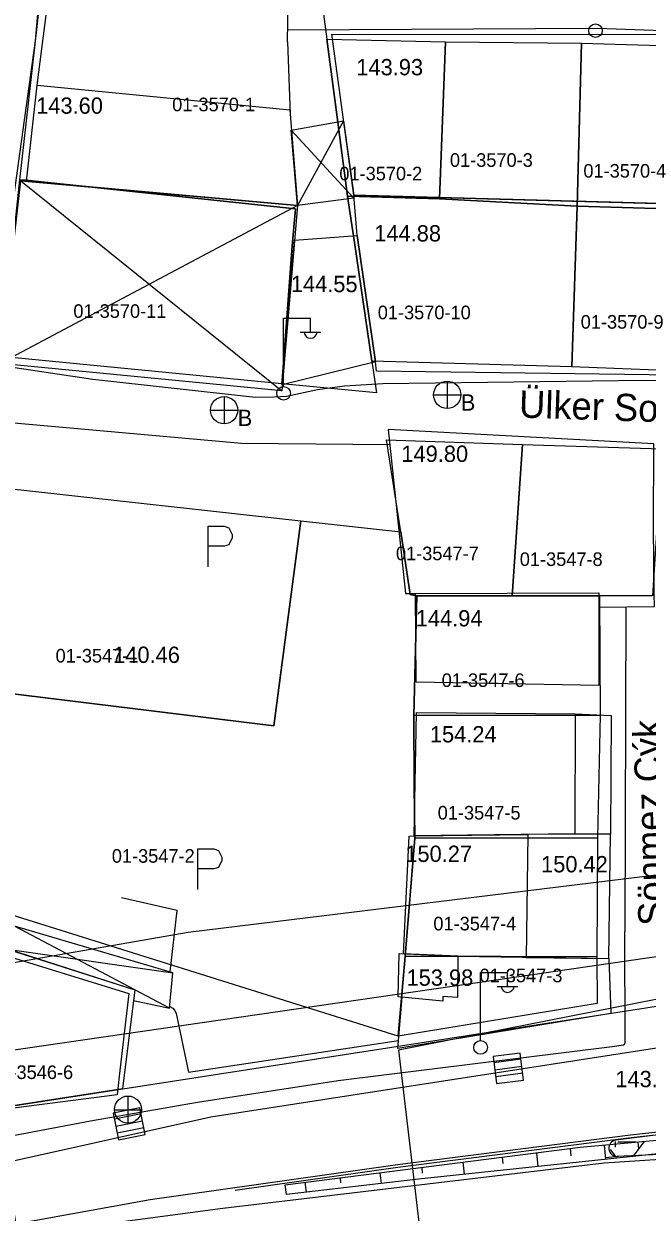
# Model space of a CAD drawing. Extents: x 419101 to 420177, y 4451541 to 4452254.
# Drawn here: x 419857.3 to 419903.1, y 4452087 to 4452174.4 of the extents above; entities that cross this region are included whole.
import ezdxf

# ---------------------------------------------------------------- set-up
doc = ezdxf.new("R2010")
doc.units = 0
for name, color, linetype in [('2_KADASTRO', 7, 'Continuous'), ('3_HALİHAZIR', 7, 'Continuous'), ('Level 10', 7, 'Continuous'), ('Level 29', 7, 'Continuous'), ('Level 41', 7, 'Continuous'), ('Level 62', 7, 'Continuous'), ('Level 9', 7, 'Continuous')]:
    doc.layers.add(name, color=color, linetype=linetype)

msp = doc.modelspace()

# ---------------------------------------------------------------- linework, layer by layer
at = {"layer": '2_KADASTRO'}
for points in [[(419856.96, 4452162.91), (419858.921, 4452180.063), (419858.992, 4452180.681), (419859.377, 4452180.596), (419863.379, 4452179.712), (419869.988, 4452178.252), (419879.168, 4452176.224), (419879.56, 4452173.25), (419880.365, 4452167.147), (419881.08, 4452161.72), (419881.154, 4452161.219), (419881.583, 4452158.31), (419882.87, 4452149.58), (419883.214, 4452147.244), (419876.244, 4452147.922), (419876.26, 4452148.13), (419877, 4452158.05), (419877.24, 4452160.78), (419857.41, 4452162.88)], [(419879.56, 4452173.25), (419888.28, 4452173.07), (419887.85, 4452161.52), (419881.08, 4452161.72), (419880.365, 4452167.147)], [(419887.85, 4452161.52), (419888.28, 4452173.07), (419898.29, 4452172.97), (419897.96, 4452160.98)], [(419897.96, 4452160.98), (419898.29, 4452172.97), (419908.25, 4452172.66), (419907.9, 4452160.69)], [(419855.59, 4452149.93), (419856.96, 4452162.91), (419857.41, 4452162.88), (419877.24, 4452160.78), (419877, 4452158.05), (419876.26, 4452148.13), (419876.244, 4452147.922)], [(419881.08, 4452161.72), (419887.85, 4452161.52), (419897.96, 4452160.98), (419897.564, 4452149.159), (419882.87, 4452149.58), (419881.583, 4452158.31), (419881.154, 4452161.219)], [(419897.564, 4452149.159), (419897.96, 4452160.98), (419907.9, 4452160.69), (419907.556, 4452148.763)], [(419883.955, 4452143.8), (419893.936, 4452143.455), (419893.191, 4452132.328), (419886.178, 4452132.314), (419885.689, 4452132.428), (419884.986, 4452137.036)], [(419893.191, 4452132.328), (419893.936, 4452143.455), (419904.207, 4452143.138), (419903.505, 4452132.31), (419899.604, 4452132.327)], [(419852.055, 4452125.661), (419853.901, 4452140.463), (419877.639, 4452137.846), (419875.654, 4452122.752)], [(419850.198, 4452110.777), (419852.055, 4452125.661), (419875.654, 4452122.752), (419877.639, 4452137.846), (419884.986, 4452137.036), (419885.689, 4452132.428), (419886.178, 4452132.314), (419885.945, 4452123.532), (419885.988, 4452118.34), (419886.019, 4452114.488), (419885.307, 4452105.811), (419884.812, 4452099.943), (419872.295, 4452103.861)], [(419885.945, 4452123.532), (419886.178, 4452132.314), (419893.191, 4452132.328), (419899.604, 4452132.327), (419899.651, 4452123.543)], [(419885.945, 4452123.532), (419899.651, 4452123.543), (419899.456, 4452114.521), (419886.019, 4452114.488), (419885.988, 4452118.34)], [(419885.307, 4452105.811), (419886.019, 4452114.488), (419899.456, 4452114.521), (419899.413, 4452105.768)], [(419895.245, 4452064.6), (419899.647, 4452066.075), (419914.063, 4452071.373), (419937.295, 4452081.341), (419966.485, 4452081.915), (419970.023, 4452101.452), (419969.26, 4452110.932), (419905.492, 4452102.981), (419884.819, 4452098.899), (419887.067, 4452080.026)], [(419854.201, 4452094.352), (419854.384, 4452095.559), (419855.939, 4452105.864), (419864.98, 4452103.07), (419864.28, 4452097), (419864.121, 4452095.619)], [(419884.812, 4452099.943), (419885.307, 4452105.811), (419899.413, 4452105.768), (419899.441, 4452102.346)]]:
    msp.add_lwpolyline(points, close=True, dxfattribs=at)
at = {"layer": '3_HALİHAZIR'}
for p, q in [((419880.785, 4452167.243), (419877.387, 4452161.025)), ((419876.942, 4452166.57), (419881.552, 4452161.563)), ((419876.361, 4452147.74), (419876.361, 4452152.74)), ((419876.361, 4452152.74), (419878.361, 4452152.74)), ((419878.361, 4452151.74), (419878.361, 4452152.74)), ((419877.601, 4452151.7), (419879.101, 4452151.7)), ((419888.408, 4452148.1), (419888.408, 4452146.1)), ((419871.998, 4452146.97), (419871.998, 4452144.97)), ((419887.408, 4452147.1), (419889.408, 4452147.1)), ((419870.998, 4452145.97), (419872.998, 4452145.97)), ((419867.99, 4452101.99), (419856.576, 4452108.02)), ((419856.06, 4452106.346), (419868.216, 4452104.604)), ((419890.851, 4452099.632), (419890.851, 4452104.632)), ((419890.851, 4452104.632), (419892.851, 4452104.632)), ((419892.851, 4452103.632), (419892.851, 4452104.632)), ((419892.091, 4452103.592), (419893.591, 4452103.592)), ((419893.77, 4452098.689), (419891.786, 4452098.433)), ((419893.77, 4452098.689), (419891.786, 4452098.433)), ((419894.026, 4452096.706), (419893.77, 4452098.689)), ((419894.026, 4452096.706), (419893.77, 4452098.689)), ((419891.786, 4452098.433), (419892.043, 4452096.45)), ((419891.786, 4452098.433), (419892.043, 4452096.45)), ((419893.828, 4452098.241), (419891.844, 4452097.985)), ((419893.898, 4452097.698), (419891.914, 4452097.441)), ((419893.961, 4452097.206), (419891.978, 4452096.95)), ((419892.043, 4452096.45), (419894.026, 4452096.706)), ((419892.043, 4452096.45), (419894.026, 4452096.706)), ((419864.944, 4452093.53), (419864.944, 4452095.53)), ((419865.8, 4452094.662), (419863.837, 4452094.276)), ((419865.8, 4452094.662), (419863.837, 4452094.276)), ((419863.837, 4452094.276), (419864.223, 4452092.314)), ((419863.837, 4452094.276), (419864.223, 4452092.314)), ((419863.924, 4452094.52), (419865.924, 4452094.52)), ((419865.887, 4452094.218), (419863.924, 4452093.833)), ((419866.185, 4452092.699), (419865.8, 4452094.662)), ((419866.185, 4452092.699), (419865.8, 4452094.662)), ((419865.992, 4452093.68), (419864.03, 4452093.295)), ((419866.088, 4452093.194), (419864.125, 4452092.809)), ((419864.223, 4452092.314), (419866.185, 4452092.699)), ((419864.223, 4452092.314), (419866.185, 4452092.699)), ((419897.456, 4452091.674), (419897.512, 4452091.147)), ((419899.943, 4452091.928), (419900.054, 4452090.883)), ((419902.433, 4452092.156), (419902.487, 4452091.651)), ((419892.46, 4452091.039), (419892.506, 4452090.564)), ((419894.976, 4452091.359), (419895.082, 4452090.357)), ((419883.458, 4452089.896), (419883.558, 4452089.108)), ((419886.537, 4452090.287), (419886.578, 4452089.874)), ((419889.556, 4452090.671), (419889.647, 4452089.781)), ((419877.943, 4452089.195), (419878.043, 4452088.467)), ((419880.523, 4452089.523), (419880.56, 4452089.144))]:
    msp.add_line(p, q, dxfattribs=at)
for points in [[(419858.124, 4452173.144), (419858.939, 4452182.481)], [(419876.651, 4452173.071), (419876.774, 4452180.523)], [(419858.245, 4452169.87), (419858.934, 4452175.228)], [(419876.666, 4452173.933), (419899.464, 4452174.058), (419921.366, 4452173.29), (419929.167, 4452173.148), (419929.278, 4452173.072), (419929.423, 4452172.863), (419929.47, 4452172.642), (419929.438, 4452172.34), (419929.524, 4452165.382)], [(419929.524, 4452165.382), (419929.703, 4452153.654), (419929.443, 4452148.221), (419929.427, 4452147.995), (419929.364, 4452147.932), (419925.622, 4452147.948), (419902.924, 4452148.144), (419883.668, 4452147.921), (419880.842, 4452147.745), (419878.86, 4452147.458), (419876.584, 4452146.986), (419875.665, 4452146.941), (419874.302, 4452146.91), (419862.348, 4452148.225), (419855.621, 4452149.228), (419855.371, 4452149.251), (419855.261, 4452149.278), (419855.201, 4452149.321), (419855.162, 4452149.382), (419855.135, 4452149.481), (419855.134, 4452149.592), (419856.302, 4452160.047), (419858.124, 4452173.144)], [(419876.651, 4452173.071), (419876.851, 4452167.744)], [(419857.035, 4452162.848), (419876.24, 4452147.404)], [(419877.387, 4452161.025), (419855.537, 4452149.415)], [(419851.333, 4452107.863), (419853.123, 4452126.27), (419855.053, 4452143.188), (419855.244, 4452144.976), (419855.276, 4452145.084), (419855.434, 4452145.135), (419873.283, 4452143.553), (419884.181, 4452143.457)], [(419870.836, 4452137.449), (419872.006, 4452137.449)], [(419870.836, 4452134.449), (419870.836, 4452137.449)], [(419872.006, 4452137.449), (419872.356, 4452137.329), (419872.597, 4452136.839), (419872.597, 4452136.579), (419872.356, 4452136.069), (419872.006, 4452135.969)], [(419872.006, 4452135.969), (419870.836, 4452135.969)], [(419901.544, 4452131.51), (419901.485, 4452107.63)], [(419870.076, 4452113.716), (419871.246, 4452113.716)], [(419870.076, 4452110.716), (419870.076, 4452113.716)], [(419871.246, 4452113.716), (419871.596, 4452113.596), (419871.836, 4452113.106), (419871.836, 4452112.846), (419871.596, 4452112.336), (419871.246, 4452112.236)], [(419871.246, 4452112.236), (419870.076, 4452112.236)], [(419868.021, 4452104.661), (419868.544, 4452109.168), (419864.448, 4452110.114)], [(419880.393, 4452096.69), (419900.549, 4452099.183), (419901.366, 4452099.299), (419901.459, 4452099.359), (419901.499, 4452099.454), (419901.485, 4452107.63)], [(419868, 4452102.116), (419868.237, 4452101.993), (419868.375, 4452101.829), (419868.478, 4452101.595), (419869.382, 4452097.287), (419884.837, 4452099.613)], [(419872.807, 4452088.615), (419884.787, 4452090.312), (419901.933, 4452092.492), (419920.003, 4452094.471), (419934.331, 4452096.004), (419945.199, 4452097.137), (419956.073, 4452098.149), (419972.291, 4452099.082), (419988.124, 4452099.52), (419998.034, 4452099.365), (420014.644, 4452098.792), (420029.801, 4452097.859), (420041.198, 4452096.916), (420056.489, 4452095.476), (420074.606, 4452093.64), (420093.088, 4452091.819), (420114.816, 4452089.516), (420134.895, 4452087.309), (420138.196, 4452086.996)], [(419972.247, 4452099.258), (419956.029, 4452098.325), (419945.155, 4452097.312), (419934.287, 4452096.18), (419919.959, 4452094.647), (419901.889, 4452092.667), (419884.743, 4452090.487), (419866.551, 4452087.91)], [(419876.583, 4452088.298), (419876.484, 4452089.01), (419898.195, 4452091.768), (419915.389, 4452093.343), (419938.462, 4452095.561), (419963.579, 4452097.771), (419977.902, 4452098.298), (419988.583, 4452098.629), (420002.852, 4452098.427), (420017.059, 4452097.968), (420032.6, 4452097.026), (420049.067, 4452095.362), (420068.803, 4452093.489), (420090.614, 4452091.194), (420111.027, 4452088.153), (420133.125, 4452083.94), (420141.392, 4452082.3)], [(419814.059, 4452090.532), (419818.491, 4452087.459), (419819.768, 4452086.595), (419820.294, 4452086.285), (419820.588, 4452086.13), (419820.977, 4452085.962), (419821.508, 4452085.907), (419821.868, 4452085.923), (419822.852, 4452086.015), (419840.038, 4452089.517), (419862.164, 4452093.702), (419870.042, 4452095.095), (419880.393, 4452096.69)], [(420135.558, 4452071.647), (420107.421, 4452078.187), (420078.063, 4452083.68), (420048.348, 4452088.116), (420025.656, 4452090.959), (419994.642, 4452093.378), (419977.616, 4452093.999), (419955.737, 4452094.308), (419936.114, 4452093.681), (419909.921, 4452091.928), (419886.286, 4452089.425), (419876.583, 4452088.298)], [(419871.901, 4452087.295), (419899.944, 4452090.612), (419926.497, 4452092.357), (419954.629, 4452092.932), (419971.972, 4452092.507), (419994.113, 4452091.548), (420012.102, 4452090.301), (420038.431, 4452087.644), (420055.346, 4452085.5), (420080.464, 4452081.285), (420115.239, 4452073.432), (420134.059, 4452068.53)], [(419866.551, 4452087.91), (419855.154, 4452085.832), (419851.809, 4452085.088), (419851.645, 4452085.02), (419851.62, 4452084.987), (419851.549, 4452084.816), (419851.563, 4452084.749), (419855.86, 4452085.169), (419871.901, 4452087.295)]]:
    msp.add_lwpolyline(points, dxfattribs=at)
for points in [[(419881.534, 4452161.789), (419879.911, 4452173.612), (419908.566, 4452173.588), (419908.493, 4452169.085), (419908.501, 4452161.049)], [(419857.455, 4452162.807), (419858.245, 4452169.87), (419876.827, 4452168.053), (419877.387, 4452161.025)], [(419876.942, 4452166.57), (419880.785, 4452167.243), (419881.534, 4452161.789), (419881.552, 4452161.563), (419877.387, 4452161.025)], [(419857.035, 4452162.848), (419877.387, 4452161.025), (419876.24, 4452147.404), (419855.537, 4452149.415)], [(419883.195, 4452148.83), (419883.134, 4452149.525), (419881.773, 4452158.82), (419881.534, 4452161.789), (419918.198, 4452160.783), (419917.855, 4452148.374)], [(419877.173, 4452158.482), (419881.773, 4452158.82), (419883.134, 4452149.525), (419876.276, 4452147.826)], [(419899.551, 4452132.536), (419899.552, 4452131.487), (419903.649, 4452131.534), (419903.624, 4452132.457), (419903.571, 4452137.316), (419903.6, 4452143.498), (419884.066, 4452144.548), (419885.336, 4452132.5), (419886.066, 4452132.485)], [(419899.551, 4452132.536), (419899.552, 4452125.728), (419886.136, 4452125.969), (419886.066, 4452132.485)], [(419885.972, 4452114.666), (419886.148, 4452123.732), (419897.828, 4452123.634), (419897.8, 4452114.82)], [(419897.828, 4452123.634), (419900.468, 4452123.53), (419900.41, 4452114.793), (419897.8, 4452114.82), (419885.972, 4452114.666), (419886.148, 4452123.732)], [(419888.122, 4452114.694), (419894.336, 4452114.775), (419894.222, 4452105.735), (419889.193, 4452105.813), (419885.2, 4452106.004), (419885.6, 4452114.654), (419885.972, 4452114.666)], [(419900.296, 4452105.64), (419900.41, 4452114.793), (419894.336, 4452114.775), (419894.222, 4452105.735)], [(419844.093, 4452092.913), (419846.198, 4452109.511), (419865.421, 4452103.342), (419864.529, 4452096.055)], [(419856.06, 4452106.346), (419865.421, 4452103.342), (419865.325, 4452102.562), (419867.99, 4452101.99), (419868.216, 4452104.604), (419856.576, 4452108.02)], [(419884.787, 4452099.021), (419885.107, 4452102.806), (419884.804, 4452102.836), (419884.869, 4452106.02), (419889.193, 4452105.813), (419900.296, 4452105.64), (419900.45, 4452101.609)], [(419884.804, 4452102.836), (419884.869, 4452106.02), (419889.193, 4452105.813), (419889.158, 4452102.779), (419888.084, 4452102.846), (419888.084, 4452102.51)]]:
    msp.add_lwpolyline(points, close=True, dxfattribs=at)
for centre, radius in [((419899.316, 4452173.876), 0.5), ((419876.371, 4452147.215), 0.5), ((419888.408, 4452147.1), 1), ((419871.998, 4452145.97), 1), ((419890.861, 4452099.108), 0.5), ((419864.928, 4452094.538), 1)]:
    msp.add_circle(centre, radius, dxfattribs=at)
for centre in [(419878.361, 4452151.744), (419892.851, 4452103.636)]:
    msp.add_arc(centre, 0.474, 184.83843, 355.14641, dxfattribs=at)
at = {"layer": 'Level 10'}
msp.add_lwpolyline([(419861.204, 4452060.247), (419854.491, 4452098.651), (419924.708, 4452108.842), (419924.53, 4452114.92), (419978.438, 4452115.238), (419989.122, 4452185.228), (420001.725, 4452181.071)], dxfattribs=at)
at = {"layer": 'Level 29'}
msp.add_lwpolyline([(419928.658, 4452105.958), (419818.138, 4452088.87), (419813.097, 4452097.521)], dxfattribs=at)
at = {"layer": 'Level 41'}
for p, q in [((419900.816, 4452091.087), (419900.429, 4452091.596)), ((419900.791, 4452091.787), (419900.791, 4452092.193)), ((419900.968, 4452092.16), (419902.31, 4452092.16)), ((419902.106, 4452091.118), (419902.905, 4452092.169))]:
    msp.add_line(p, q, dxfattribs=at)
at = {"layer": 'Level 62'}
for p, q in [((419927.024, 4452095.667), (419900.815, 4452092.29)), ((419925.405, 4452092.26), (419900.92, 4452091.095)), ((419901.022, 4452091.083), (419900.063, 4452090.981)), ((419901.022, 4452091.083), (419900.063, 4452090.981)), ((419901.022, 4452091.083), (419900.063, 4452090.981))]:
    msp.add_line(p, q, dxfattribs=at)
msp.add_lwpolyline([(419778.559, 4452073.442), (419871.018, 4452094.011), (419927.586, 4452102.757), (419954.258, 4452105.395), (419990.737, 4452107.031), (420025.741, 4452105.666), (420096.573, 4452098.597), (420139.444, 4452096.916)], dxfattribs=at)
msp.add_arc((419900.892, 4452091.695), 0.6, 97.34544, 272.72316, dxfattribs=at)
at = {"layer": 'Level 9'}
msp.add_lwpolyline([(419755.233, 4452085.894), (419757.951, 4452086.548), (419824.936, 4452099.877), (419869.345, 4452107.579), (419921.383, 4452113.966), (419941.866, 4452115.632), (419976.189, 4452116.187), (419987.467, 4452176.363), (419995.601, 4452236.411)], dxfattribs=at)

# ---------------------------------------------------------------- texts
at = {"layer": '2_KADASTRO'}
for s, p in [('01-3570-1', (419868.178, 4452167.953)), ('01-3570-3', (419888.608, 4452163.867)), ('01-3570-2', (419880.475, 4452162.875)), ('01-3570-4', (419898.426, 4452163.074)), ('01-3570-11', (419860.911, 4452152.759)), ('01-3570-10', (419883.3, 4452152.66)), ('01-3570-9', (419898.228, 4452151.966)), ('01-3547-7', (419884.636, 4452134.938)), ('01-3547-8', (419893.746, 4452134.515)), ('01-3547-1', (419859.602, 4452127.417)), ('01-3547-6', (419888.003, 4452125.617)), ('01-3547-5', (419887.708, 4452115.871)), ('01-3547-2', (419863.738, 4452112.693)), ('01-3547-4', (419887.39, 4452107.715)), ('01-3547-3', (419890.788, 4452103.903)), ('01-3546-6', (419854.795, 4452096.787))]:
    msp.add_text(s, height=1, dxfattribs=at).set_placement(p)
at = {"layer": '3_HALİHAZIR'}
for s, p in [('143.93', (419881.725, 4452170.597)), ('143.60 ', (419858.176, 4452167.77)), ('144.88', (419883.044, 4452158.378)), ('144.55', (419876.908, 4452154.652)), ('B', (419889.408, 4452145.939)), ('B', (419872.998, 4452144.809)), ('149.80', (419885.037, 4452142.167)), ('144.94', (419886.095, 4452130.07)), ('154.24', (419887.135, 4452121.541)), ('150.27', (419885.327, 4452112.75)), ('150.42', (419895.312, 4452111.985)), ('153.98', (419885.418, 4452103.647))]:
    msp.add_text(s, height=1.2, dxfattribs=at).set_placement(p)
for s, height, rotation, p in [('Ülker Sokak', 2, 358.13703, (419893.666, 4452145.432)), ('140.46 ', 1.2, 359.99793, (419863.837, 4452127.384)), ('Sönmez Çýk.', 2, 91.47876, (419904.478, 4452108.079)), ('143.81 ', 1.2, 359.99793, (419900.777, 4452096.188))]:
    msp.add_text(s, height=height, rotation=rotation, dxfattribs=at).set_placement(p)

doc.saveas('drawing.dxf')
